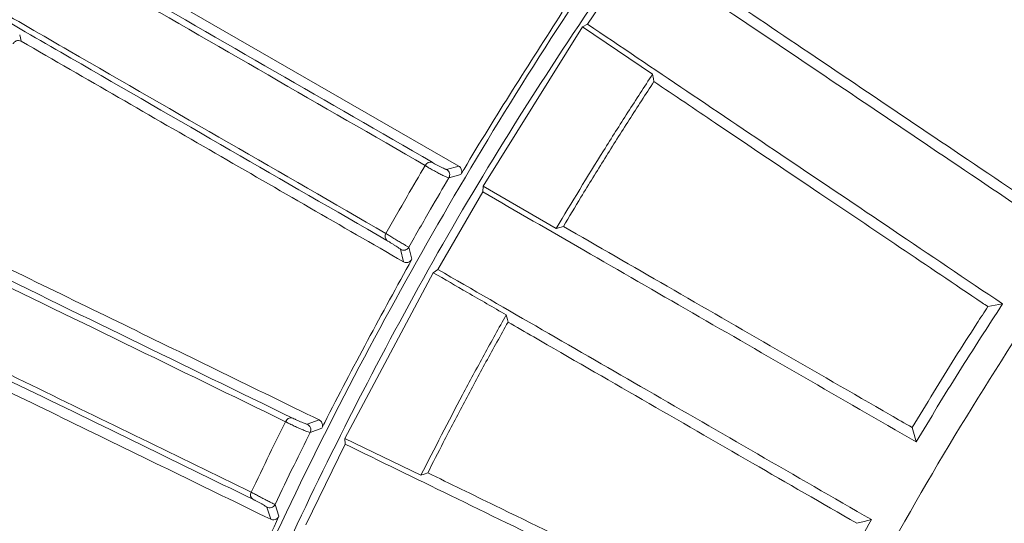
# Model space of a CAD drawing. Header units: millimetres. Extents: x 0 to 1118, y 0 to 864.
# Tile 346 of 512: x 490.22 to 498.45, y 435.18 to 439.39. Entities that reach past the tile are written whole.
import ezdxf

# ---------------------------------------------------------------- set-up
doc = ezdxf.new("R2010")
doc.units = ezdxf.units.MM

msp = doc.modelspace()

# ---------------------------------------------------------------- linework, layer by layer
at = {"color": 7, "linetype": 'Continuous', "lineweight": 15}
for p, q in [((493.8917, 438.1652), (490.6976, 440.0092)), ((494.9681, 439.3515), (495.3875, 439.9734)), ((494.9681, 439.3515), (494.9271, 439.3283)), ((494.9271, 439.3283), (494.0947, 437.9963)), ((494.9271, 439.3283), (495.5121, 438.9338)), ((493.717, 437.2994), (494.0919, 437.949)), ((494.0947, 437.9963), (494.0919, 437.949)), ((494.7058, 437.6435), (494.0947, 437.9963)), ((493.717, 437.2994), (493.6772, 437.2729)), ((493.6772, 437.2729), (492.9405, 435.8871)), ((492.9405, 435.8871), (492.941, 435.839)), ((493.5745, 435.578), (492.9405, 435.8871)), ((492.6122, 435.1649), (492.941, 435.839))]:
    msp.add_line(p, q, dxfattribs=at)
at = {"color": 9, "linetype": 'Continuous', "lineweight": 0}
for p, q in [((493.7887, 438.1359), (493.8917, 438.1652)), ((493.9087, 438.0944), (493.8086, 438.066)), ((493.4294, 437.3642), (493.4035, 437.4688)), ((493.4738, 437.4862), (493.4989, 437.3851)), ((492.6248, 436.0048), (492.7253, 436.0412)), ((492.7471, 435.9717), (492.6496, 435.9365)), ((492.32, 435.2099), (492.2869, 435.3122)), ((492.3559, 435.3345), (492.3879, 435.2356))]:
    msp.add_line(p, q, dxfattribs=at)
at = {"color": 9, "linetype": 'Continuous', "lineweight": 0, "flags": 128}
msp.add_lwpolyline([(490.2213, 439.2625), (490.2276, 439.2374), (490.2349, 439.2085)], dxfattribs=at)
at = {"color": 7, "linetype": 'Continuous', "lineweight": 15, "flags": 128}
for points in [[(495.5121, 438.9338), (495.5188, 438.8957), (495.5231, 438.8714)], [(494.7659, 437.6605), (494.7359, 437.652), (494.7058, 437.6435)], [(498.3139, 436.9893), (498.3755, 437.0005), (498.4371, 437.0117)], [(494.2882, 436.9201), (494.2975, 436.8825), (494.3032, 436.8597)], [(497.6815, 435.9774), (497.6976, 435.9202), (497.7155, 435.8569)], [(493.6324, 435.5989), (493.6034, 435.5884), (493.5745, 435.578)], [(497.219, 435.1765), (497.2797, 435.192), (497.3405, 435.2074)]]:
    msp.add_lwpolyline(points, dxfattribs=at)
at = {"color": 9, "linetype": 'Continuous', "lineweight": 0}
for centre, radius, start, end in [((493.6543, 438.1517), 0.047, 71.717, 157.86855), ((493.321, 437.5769), 0.0456, 147.67937, 229.23835), ((492.4889, 436.0114), 0.047, 75.44026, 161.53692), ((492.1967, 435.4148), 0.0458, 151.63853, 233.41715)]:
    msp.add_arc(centre, radius, start, end, dxfattribs=at)
at = {"color": 7, "linetype": 'Continuous', "lineweight": 15}
for centre, start, end in [((493.7656, 438.0915), 329.33878, 62.45922), ((493.4303, 437.511), 237.5265, 330.26945), ((492.6049, 435.9589), 333.34993, 66.51695), ((492.3108, 435.3562), 241.47339, 334.28233)]:
    msp.add_arc(centre, 0.05, start, end, dxfattribs=at)
for points, knots in [([(497.14, 406.5039), (496.747, 407.3052), (495.9216, 408.9881), (494.9718, 411.6873), (494.2516, 414.5458), (493.8199, 417.4632), (493.6749, 420.4083), (493.8197, 423.3536), (494.2524, 426.2704), (494.9689, 429.1309), (495.9623, 431.9073), (497.2231, 434.5729), (498.739, 437.1022), (500.4956, 439.4707), (502.4759, 441.6556), (504.6608, 443.6359), (507.0293, 445.3925), (509.5586, 446.9085), (512.2054, 448.1601), (514.9414, 449.1434), (517.7388, 449.8492), (520.5913, 450.3032), (522.5126, 450.3726), (523.4732, 450.4073)], [0, 0, 0, 0, 0.043645, 0.091666, 0.139688, 0.187709, 0.23573, 0.283752, 0.331773, 0.379795, 0.427816, 0.475838, 0.523859, 0.57188, 0.619902, 0.667923, 0.715945, 0.763966, 0.811987, 0.858991, 0.905994, 0.952997, 1, 1, 1, 1]), ([(493.6107, 438.1694), (492.7381, 438.6729), (491.4285, 439.4286), (489.6023, 440.4827), (488.0584, 441.374), (486.3097, 442.3836), (484.5126, 443.4213), (482.8234, 444.3967), (481.2746, 445.2911), (479.8566, 446.1102), (478.6081, 446.8313), (477.5473, 447.4441), (476.4513, 448.0773), (475.6995, 448.5116), (475.3237, 448.7287)], [0, 0, 0, 0, 0.177426, 0.266286, 0.355139, 0.467542, 0.579894, 0.657282, 0.734752, 0.812003, 0.85834, 0.904666, 0.952338, 1, 1, 1, 1]), ([(475.359, 448.7664), (475.7244, 448.5554), (476.4554, 448.1334), (477.5434, 447.5053), (478.6179, 446.885), (479.8685, 446.1631), (481.2589, 445.3604), (482.7564, 444.496), (484.4475, 443.5198), (486.2895, 442.4565), (488.0899, 441.4172), (489.6565, 440.5128), (491.4835, 439.4582), (492.7944, 438.7013), (493.669, 438.1964)], [0, 0, 0, 0, 0.046282, 0.092573, 0.140327, 0.188091, 0.262466, 0.337037, 0.411532, 0.528294, 0.645116, 0.733728, 0.822347, 1, 1, 1, 1]), ([(474.8453, 448.2505), (475.2299, 448.0282), (475.9992, 447.5837), (477.1465, 446.9208), (478.2801, 446.2657), (479.5627, 445.5247), (480.9579, 444.7186), (482.4374, 443.8639), (484.1082, 442.8987), (485.9289, 441.847), (487.7149, 440.8155), (489.2747, 439.9147), (491.1017, 438.8598), (492.4097, 438.105), (493.2824, 437.6013)], [0, 0, 0, 0, 0.048427, 0.096864, 0.147031, 0.197212, 0.270406, 0.343788, 0.417095, 0.531898, 0.646759, 0.734953, 0.823155, 1, 1, 1, 1]), ([(493.2912, 437.5424), (492.42, 438.0453), (491.1126, 438.8003), (489.2851, 439.8555), (487.7447, 440.7449), (486.0046, 441.7497), (484.2219, 442.7791), (482.5473, 443.746), (481.0131, 444.6319), (479.5869, 445.4554), (478.3031, 446.1966), (477.1761, 446.8473), (476.009, 447.5212), (475.2079, 447.9837), (474.8074, 448.2149)], [0, 0, 0, 0, 0.176171, 0.264416, 0.352653, 0.463213, 0.573723, 0.649807, 0.72597, 0.801925, 0.850655, 0.899373, 0.949693, 1, 1, 1, 1]), ([(472.8996, 445.6157), (473.3653, 445.3886), (474.3032, 444.9312), (475.6182, 444.2899), (476.8346, 443.6967), (477.9558, 443.1499), (479.0504, 442.6161), (480.3991, 441.9584), (481.9532, 441.2006), (483.6791, 440.3589), (485.3219, 439.5578), (486.8811, 438.7975), (488.3619, 438.0753), (490.2545, 437.1524), (491.6017, 436.4954), (492.5007, 436.0569)], [0, 0, 0, 0, 0.055315, 0.111419, 0.158503, 0.205599, 0.253837, 0.302084, 0.388736, 0.475436, 0.563989, 0.652561, 0.739288, 0.826024, 1, 1, 1, 1]), ([(492.4443, 436.0263), (491.5479, 436.4632), (490.2024, 437.1191), (488.3109, 438.0414), (486.8382, 438.7597), (485.2997, 439.51), (483.6721, 440.3039), (481.9406, 441.1485), (480.3743, 441.9127), (479.0326, 442.5672), (477.9507, 443.0956), (476.8246, 443.6432), (475.6036, 444.2463), (474.2736, 444.8641), (473.3675, 445.3872), (472.8776, 445.5709), (472.8776, 445.5709)], [0, 0, 0, 0, 0.173718, 0.260768, 0.34781, 0.434727, 0.521626, 0.610019, 0.69836, 0.745471, 0.792573, 0.840696, 0.888807, 0.944027, 0.999999, 1, 1, 1, 1]), ([(472.6346, 444.9624), (472.6346, 444.9624), (473.0231, 444.7034), (473.9087, 444.3726), (475.1529, 443.7241), (476.4106, 443.1217), (477.7637, 442.4579), (479.1832, 441.7662), (480.6586, 441.0458), (482.0752, 440.3545), (483.0042, 439.9012), (483.5532, 439.6333), (483.9952, 439.4176), (485.0668, 438.8947), (486.6404, 438.1269), (488.4954, 437.2219), (490.3323, 436.3259), (491.5482, 435.7331), (492.1565, 435.4365)], [0, 0, 0, 0, 0.0000005, 0.0500995, 0.1002091, 0.1524695, 0.2047469, 0.2725821, 0.34045, 0.4100875, 0.4797427, 0.483068, 0.4963694, 0.5495839, 0.6560453, 0.7628194, 0.8813531, 1, 1, 1, 1]), ([(492.1695, 435.3781), (491.5047, 435.7023), (490.1754, 436.3507), (488.3149, 437.2583), (486.606, 438.0918), (485.0679, 438.8422), (483.5662, 439.5747), (482.1119, 440.2841), (480.7061, 440.9698), (479.2185, 441.6955), (477.7878, 442.3933), (476.45, 443.0459), (475.212, 443.6497), (473.9289, 444.2755), (473.0514, 444.7035), (472.6127, 444.9175)], [0, 0, 0, 0, 0.1294, 0.258775, 0.345792, 0.432835, 0.5198, 0.587849, 0.655883, 0.725405, 0.794892, 0.845193, 0.89548, 0.947746, 1, 1, 1, 1]), ([(497.5433, 443.0689), (496.9297, 442.3235), (495.7002, 440.8299), (494.1013, 438.4025), (492.6936, 435.8608), (491.5028, 433.2002), (490.5408, 430.4353), (489.8118, 427.5836), (489.3229, 424.6785), (489.0834, 421.7704), (489.0947, 418.8786), (489.3416, 416.0211), (489.8199, 413.1948), (490.5257, 410.4291), (491.4587, 407.7421), (492.604, 405.1447), (493.9575, 402.6532), (495.5709, 400.1533), (496.8559, 398.5861), (497.5433, 397.7477)], [0, 0, 0, 0, 0.058748, 0.117702, 0.176654, 0.235398, 0.294707, 0.354238, 0.413765, 0.473066, 0.530775, 0.588694, 0.646616, 0.704331, 0.761659, 0.819183, 0.87671, 0.934045, 1, 1, 1, 1]), ([(496.8209, 441.9026), (497.0747, 441.7043), (497.5996, 441.2942), (498.6751, 440.4539), (499.5418, 439.7768), (500.1186, 439.3261)], [0, 0, 0, 0, 0.238457, 0.493123, 1, 1, 1, 1]), ([(491.4304, 433.8069), (490.5132, 434.1773), (489.1361, 434.7333), (487.1866, 435.5208), (485.665, 436.1355), (484.0721, 436.7791), (482.383, 437.4615), (480.5823, 438.1891), (478.953, 438.8476), (477.5601, 439.4105), (476.4408, 439.8629), (475.2768, 440.3334), (473.8573, 440.9072), (472.808, 441.3315), (472.1723, 441.5884)], [0, 0, 0, 0, 0.180611, 0.271164, 0.361708, 0.452083, 0.542438, 0.634491, 0.726486, 0.775187, 0.82388, 0.873688, 0.923483, 1, 1, 1, 1]), ([(472.1937, 441.6339), (472.8317, 441.3761), (473.8747, 440.9547), (475.2801, 440.387), (476.4394, 439.9187), (477.5723, 439.461), (478.9721, 438.8955), (480.5871, 438.2432), (482.3814, 437.5184), (484.0876, 436.8292), (485.7038, 436.1763), (487.2342, 435.5581), (489.185, 434.7701), (490.5642, 434.2129), (491.4847, 433.8411)], [0, 0, 0, 0, 0.076676, 0.125354, 0.174043, 0.223977, 0.27392, 0.364007, 0.454148, 0.546389, 0.638653, 0.728826, 0.819009, 1, 1, 1, 1]), ([(499.6569, 438.7351), (499.3641, 438.9638), (498.7787, 439.4212), (497.679, 440.2804), (496.8832, 440.9021), (496.3593, 441.3115)], [0, 0, 0, 0, 0.25463, 0.509232, 1, 1, 1, 1]), ([(472.2461, 440.8538), (472.772, 440.6411), (473.8391, 440.2096), (475.4017, 439.5778), (476.9227, 438.9628), (478.5679, 438.2976), (480.3068, 437.5946), (482.1099, 436.8656), (483.8079, 436.1792), (485.5894, 435.4592), (487.4406, 434.711), (489.355, 433.9374), (490.5746, 433.4448), (491.1844, 433.1985)], [0, 0, 0, 0, 0.0643503, 0.1305617, 0.1970138, 0.2633459, 0.3555534, 0.4480632, 0.5407758, 0.6332609, 0.7554541, 0.8777334, 1, 1, 1, 1]), ([(491.2016, 433.1407), (490.2849, 433.5111), (488.9086, 434.0672), (486.9568, 434.8559), (485.4322, 435.472), (483.835, 436.1174), (482.1404, 436.8022), (480.3331, 437.5325), (478.6983, 438.1931), (477.3021, 438.7573), (476.1815, 439.2101), (475.0165, 439.6808), (473.6994, 440.213), (472.759, 440.5929), (472.2311, 440.8062)], [0, 0, 0, 0, 0.182931, 0.274659, 0.366379, 0.457996, 0.549591, 0.642937, 0.736224, 0.785492, 0.83475, 0.88514, 0.935517, 1, 1, 1, 1]), ([(496.8804, 440.7931), (496.942, 440.745), (497.276, 440.4841), (497.8878, 440.0062), (498.7042, 439.3684), (499.2643, 438.9309), (499.5326, 438.7213)], [0, 0, 0, 0, 0.0718344, 0.3897235, 0.7076289, 1, 1, 1, 1]), ([(495.4547, 400.6311), (494.9671, 401.3617), (493.9912, 402.8238), (492.7416, 405.1583), (491.6585, 407.5821), (490.7682, 410.086), (490.0731, 412.6449), (489.5768, 415.2494), (489.2804, 417.895), (489.1893, 420.5597), (489.3036, 423.2193), (489.6215, 425.854), (490.141, 428.4614), (490.8611, 431.0235), (491.7739, 433.519), (492.8749, 435.9255), (494.1448, 438.2508), (495.1387, 439.7113), (495.6373, 440.4441)], [0, 0, 0, 0, 0.0622333, 0.1245552, 0.1873344, 0.2500552, 0.3123285, 0.3745357, 0.4370628, 0.4999765, 0.5624082, 0.6246363, 0.6870495, 0.7499503, 0.8125397, 0.8748313, 0.9371966, 1, 1, 1, 1]), ([(495.3875, 439.9734), (495.6554, 439.7926), (496.2095, 439.4189), (497.341, 438.6557), (498.2507, 438.042), (498.8565, 437.6335)], [0, 0, 0, 0, 0.2383261, 0.4928872, 1, 1, 1, 1]), ([(498.8312, 437.756), (498.7739, 437.7946), (498.4063, 438.0425), (497.7475, 438.4868), (496.8796, 439.0721), (496.3162, 439.4521), (496.0406, 439.638)], [0, 0, 0, 0, 0.058725, 0.376974, 0.6952, 1, 1, 1, 1]), ([(494.7571, 439.4518), (494.4784, 439.0175), (494.1902, 438.5683), (493.9177, 438.1095), (493.9087, 438.0944)], [0, 0, 0, 0, 0.966975, 1, 1, 1, 1]), ([(498.4371, 437.0117), (498.13, 437.2188), (497.5158, 437.6331), (496.3616, 438.4116), (495.5215, 438.9783), (494.9681, 439.3515)], [0, 0, 0, 0, 0.254541, 0.509053, 1, 1, 1, 1]), ([(490.2349, 439.2085), (490.2273, 439.2115), (490.2142, 439.2167), (490.1942, 439.2129), (490.1798, 439.2048), (490.1706, 439.196), (490.1668, 439.1898), (490.1654, 439.1876)], [0, 0, 0, 0, 0.355584, 0.615826, 0.791938, 0.925046, 1, 1, 1, 1]), ([(490.2349, 439.2085), (490.7779, 438.895), (491.8615, 438.2693), (492.9075, 437.6654), (493.4294, 437.3642)], [0, 0, 0, 0, 0.501076, 1, 1, 1, 1]), ([(495.5121, 438.9338), (495.4428, 438.8275), (495.3043, 438.615), (495.033, 438.1864), (494.8366, 437.8606), (494.7058, 437.6435)], [0, 0, 0, 0, 0.250133, 0.500267, 1, 1, 1, 1]), ([(494.7659, 437.6605), (494.8149, 437.7421), (494.9291, 437.9327), (495.1123, 438.2298), (495.3154, 438.5521), (495.4539, 438.765), (495.5231, 438.8714)], [0, 0, 0, 0, 0.19988, 0.466587, 0.733293, 1, 1, 1, 1]), ([(495.5231, 438.8714), (495.6944, 438.7559), (496.1532, 438.4464), (497.0537, 437.8392), (497.8166, 437.3247), (498.2979, 437.0001), (498.3139, 436.9893)], [0, 0, 0, 0, 0.1891096, 0.5065159, 0.9835464, 1, 1, 1, 1]), ([(493.8917, 438.1652), (493.8982, 438.1601), (493.9085, 438.152), (493.9155, 438.1337), (493.9165, 438.1189), (493.9143, 438.1056), (493.9105, 438.0981), (493.9087, 438.0944)], [0, 0, 0, 0, 0.376253, 0.597181, 0.759827, 0.881672, 1, 1, 1, 1]), ([(494.0919, 437.949), (494.3733, 437.7865), (494.9551, 437.4506), (496.1381, 436.7676), (497.0849, 436.2209), (497.7155, 435.8569)], [0, 0, 0, 0, 0.238269, 0.492721, 1, 1, 1, 1]), ([(492.7253, 436.0412), (492.1841, 436.3052), (491.1015, 436.8332), (489.9744, 437.3829), (489.4107, 437.6578)], [0, 0, 0, 0, 0.499909, 1, 1, 1, 1]), ([(497.6815, 435.9774), (497.6204, 436.0127), (497.2365, 436.2343), (496.5499, 436.6306), (495.6449, 437.1531), (495.0548, 437.4938), (494.7659, 437.6605)], [0, 0, 0, 0, 0.060101, 0.377784, 0.695444, 1, 1, 1, 1]), ([(472.197, 437.5463), (472.4049, 437.4788), (473.016, 437.2802), (474.0142, 436.9559), (475.1858, 436.5753), (476.3321, 436.2029), (477.7633, 435.738), (479.425, 435.1982), (481.2787, 434.596), (483.04, 434.0239), (484.7056, 433.4828), (486.279, 432.9717), (488.2802, 432.3216), (489.6867, 431.8647), (490.6256, 431.5597)], [0, 0, 0, 0, 0.0260568, 0.0765802, 0.1271149, 0.1789466, 0.2307882, 0.3261666, 0.4216053, 0.5194362, 0.6172927, 0.7127721, 0.8082613, 1, 1, 1, 1]), ([(490.5738, 431.5222), (489.6388, 431.8258), (488.2347, 432.2818), (486.235, 432.9314), (484.6712, 433.4394), (483.0311, 433.9723), (481.2888, 434.5384), (479.4279, 435.1431), (477.7492, 435.6886), (476.3239, 436.1519), (475.1914, 436.52), (474.015, 436.9024), (473.0007, 437.2321), (472.3818, 437.4333), (472.1746, 437.5007)], [0, 0, 0, 0, 0.191218, 0.287137, 0.383045, 0.478737, 0.574406, 0.672011, 0.76955, 0.820088, 0.870617, 0.922313, 0.973997, 1, 1, 1, 1]), ([(493.4989, 437.3851), (493.2512, 436.9324), (492.9949, 436.4642), (492.755, 435.9875), (492.7471, 435.9717)], [0, 0, 0, 0, 0.966949, 1, 1, 1, 1]), ([(493.4989, 437.3851), (493.4964, 437.3813), (493.4913, 437.3737), (493.4796, 437.3645), (493.463, 437.3575), (493.4448, 437.3571), (493.4339, 437.3621), (493.4294, 437.3642)], [0, 0, 0, 0, 0.126903, 0.252677, 0.462184, 0.777187, 1, 1, 1, 1]), ([(497.3405, 435.2074), (497.0212, 435.3917), (496.3828, 435.7603), (495.1801, 436.4547), (494.2981, 436.9639), (493.717, 437.2994)], [0, 0, 0, 0, 0.254433, 0.508836, 1, 1, 1, 1]), ([(493.6772, 437.2729), (493.7732, 437.2175), (493.9771, 437.0997), (494.1805, 436.9823), (494.2882, 436.9201)], [0, 0, 0, 0, 0.470963, 1, 1, 1, 1]), ([(498.3139, 436.9893), (498.2834, 436.9423), (498.1907, 436.7998), (498.0384, 436.5603), (497.8578, 436.2701), (497.7403, 436.075), (497.6815, 435.9774)], [0, 0, 0, 0, 0.140911, 0.427273, 0.713637, 1, 1, 1, 1]), ([(497.7155, 435.8569), (497.774, 435.9546), (497.891, 436.1501), (498.1293, 436.5365), (498.3142, 436.8219), (498.4371, 437.0117)], [0, 0, 0, 0, 0.2509374, 0.5018742, 1, 1, 1, 1]), ([(494.2882, 436.9201), (494.2265, 436.8092), (494.1031, 436.5875), (493.8626, 436.1415), (493.6897, 435.8032), (493.5745, 435.578)], [0, 0, 0, 0, 0.250442, 0.500882, 1, 1, 1, 1]), ([(472.2354, 436.7937), (472.3522, 436.7557), (472.8689, 436.5877), (473.774, 436.2933), (474.9401, 435.9142), (476.0814, 435.543), (477.5097, 435.0786), (479.1703, 434.5386), (481.0246, 433.9357), (482.7865, 433.3629), (484.4527, 432.8213), (486.0265, 432.3097), (488.028, 431.6592), (489.4329, 431.2028), (490.3708, 430.8981)], [0, 0, 0, 0, 0.0148588, 0.065771, 0.1166945, 0.1689257, 0.2211673, 0.3176844, 0.4142632, 0.5132945, 0.6123519, 0.7090578, 0.8057735, 1, 1, 1, 1]), ([(489.005, 436.8267), (489.5693, 436.5515), (490.6982, 436.0008), (491.7793, 435.4736), (492.32, 435.2099)], [0, 0, 0, 0, 0.4998473, 1, 1, 1, 1]), ([(493.6324, 435.5989), (493.6755, 435.6837), (493.7761, 435.8817), (493.9382, 436.1909), (494.1183, 436.5266), (494.2416, 436.7487), (494.3032, 436.8597)], [0, 0, 0, 0, 0.19979, 0.466526, 0.733263, 1, 1, 1, 1]), ([(494.3032, 436.8597), (494.3747, 436.8184), (494.7474, 436.6033), (495.424, 436.2127), (496.3164, 435.6976), (496.9268, 435.3452), (497.219, 435.1765)], [0, 0, 0, 0, 0.075225, 0.392054, 0.708893, 1, 1, 1, 1]), ([(490.392, 430.8412), (489.4571, 431.145), (488.0533, 431.6012), (486.0511, 432.2519), (484.4842, 432.7611), (482.8399, 433.2955), (481.0921, 433.8635), (479.225, 434.4703), (477.5168, 435.0254), (476.0356, 435.5068), (474.8161, 435.9031), (473.5478, 436.3152), (472.6677, 436.6012), (472.2278, 436.7441)], [0, 0, 0, 0, 0.193342, 0.290338, 0.387323, 0.484163, 0.58098, 0.679784, 0.778521, 0.833155, 0.887777, 0.943897, 1, 1, 1, 1]), ([(492.7253, 436.0412), (492.7322, 436.0365), (492.7431, 436.0291), (492.7512, 436.0112), (492.7533, 435.9966), (492.7519, 435.9832), (492.7487, 435.9755), (492.7471, 435.9717)], [0, 0, 0, 0, 0.382927, 0.601971, 0.763916, 0.883707, 1, 1, 1, 1]), ([(492.6496, 435.9365), (492.6045, 435.8456), (492.5051, 435.6457), (492.4086, 435.4443), (492.3559, 435.3345)], [0, 0, 0, 0, 0.454389, 1, 1, 1, 1]), ([(492.941, 435.839), (493.2347, 435.6958), (493.8421, 435.3995), (495.0721, 434.7996), (496.0498, 434.3228), (496.7012, 434.0051)], [0, 0, 0, 0, 0.2381148, 0.4924051, 1, 1, 1, 1]), ([(496.6588, 434.123), (496.6401, 434.1321), (496.12, 434.3857), (495.2965, 434.7873), (494.3197, 435.2637), (493.8192, 435.5077), (493.6324, 435.5989)], [0, 0, 0, 0, 0.017698, 0.49418, 0.81114, 1, 1, 1, 1]), ([(491.71, 433.841), (491.1539, 434.0657), (490.0414, 434.5151), (488.8746, 434.9865), (488.291, 435.2223)], [0, 0, 0, 0, 0.499868, 1, 1, 1, 1]), ([(492.3879, 435.2356), (492.1724, 434.7668), (491.9494, 434.2819), (491.7434, 433.7894), (491.7365, 433.7732)], [0, 0, 0, 0, 0.966926, 1, 1, 1, 1]), ([(492.3879, 435.2356), (492.3857, 435.2317), (492.3812, 435.2239), (492.3703, 435.2139), (492.3543, 435.2057), (492.3361, 435.2039), (492.3248, 435.2081), (492.32, 435.2099)], [0, 0, 0, 0, 0.1245859, 0.2480909, 0.4547098, 0.769591, 1, 1, 1, 1]), ([(496.7012, 434.0051), (496.7527, 434.1066), (496.8558, 434.3098), (497.0666, 434.7119), (497.2311, 435.0095), (497.3405, 435.2074)], [0, 0, 0, 0, 0.250937, 0.501874, 1, 1, 1, 1])]:
    msp.add_open_spline(points, degree=3, knots=knots, dxfattribs=at)
at = {"color": 9, "linetype": 'Continuous', "lineweight": 0}
for points, knots in [([(493.669, 438.1964), (493.6701, 438.1957), (493.6759, 438.1924), (493.6893, 438.185), (493.7108, 438.1735), (493.7336, 438.1617), (493.755, 438.1509), (493.7727, 438.1423), (493.7853, 438.1367), (493.7876, 438.1362), (493.7887, 438.1359)], [0, 0, 0, 0, 0.033171, 0.171912, 0.310221, 0.448133, 0.58589, 0.723754, 0.861851, 1, 1, 1, 1]), ([(493.2824, 437.6013), (493.3411, 437.7045), (493.4492, 437.8946), (493.56, 438.0832), (493.6107, 438.1694)], [0, 0, 0, 0, 0.542621, 1, 1, 1, 1]), ([(493.8086, 438.066), (493.8065, 438.0662), (493.8024, 438.0666), (493.7813, 438.0757), (493.7519, 438.0899), (493.7163, 438.1084), (493.6789, 438.1288), (493.6437, 438.149), (493.6219, 438.1623), (493.6125, 438.1683), (493.6107, 438.1694)], [0, 0, 0, 0, 0.1381481, 0.2763501, 0.4143392, 0.5521633, 0.6900788, 0.8282824, 0.966854, 1, 1, 1, 1]), ([(493.8086, 438.066), (493.7575, 437.979), (493.6444, 437.7865), (493.5342, 437.5925), (493.4738, 437.4862)], [0, 0, 0, 0, 0.4523, 1, 1, 1, 1]), ([(493.2824, 437.6013), (493.2906, 437.5961), (493.307, 437.5858), (493.3407, 437.5649), (493.3767, 437.543), (493.4118, 437.5218), (493.442, 437.5039), (493.4639, 437.4912), (493.4724, 437.4866), (493.4735, 437.4863), (493.4738, 437.4862)], [0, 0, 0, 0, 0.1368553, 0.2738066, 0.4103628, 0.547077, 0.6845793, 0.8232002, 0.9627509, 1, 1, 1, 1]), ([(493.4035, 437.4688), (493.4034, 437.469), (493.403, 437.4697), (493.3984, 437.4734), (493.3859, 437.4822), (493.3684, 437.494), (493.3478, 437.5074), (493.3264, 437.521), (493.3062, 437.5335), (493.2962, 437.5394), (493.2912, 437.5424)], [0, 0, 0, 0, 0.037341, 0.17735, 0.316388, 0.454074, 0.590707, 0.726935, 0.863474, 1, 1, 1, 1]), ([(492.5007, 436.0569), (492.502, 436.0563), (492.5081, 436.0533), (492.5222, 436.0468), (492.5445, 436.0368), (492.568, 436.0267), (492.5902, 436.0174), (492.6084, 436.0101), (492.6213, 436.0054), (492.6237, 436.005), (492.6248, 436.0048)], [0, 0, 0, 0, 0.037196, 0.175369, 0.313146, 0.450556, 0.587764, 0.725041, 0.862552, 1, 1, 1, 1]), ([(492.1565, 435.4365), (492.2076, 435.5432), (492.3022, 435.7405), (492.3996, 435.9364), (492.4443, 436.0263)], [0, 0, 0, 0, 0.540955, 1, 1, 1, 1]), ([(492.6496, 435.9365), (492.6476, 435.9366), (492.6435, 435.9367), (492.6218, 435.9443), (492.5915, 435.9566), (492.5547, 435.9725), (492.5159, 435.9903), (492.4794, 436.0079), (492.4563, 436.0197), (492.4464, 436.0251), (492.4443, 436.0263)], [0, 0, 0, 0, 0.137493, 0.275097, 0.412475, 0.549751, 0.687138, 0.824816, 0.962853, 1, 1, 1, 1]), ([(492.1565, 435.4365), (492.1649, 435.432), (492.1818, 435.4229), (492.2168, 435.4046), (492.2542, 435.3852), (492.2908, 435.3664), (492.3223, 435.3504), (492.3453, 435.3391), (492.3545, 435.3349), (492.3557, 435.3345), (492.3559, 435.3345)], [0, 0, 0, 0, 0.136376, 0.272838, 0.408946, 0.54522, 0.682259, 0.82034, 0.959237, 1, 1, 1, 1]), ([(492.2869, 435.3122), (492.2868, 435.3124), (492.2864, 435.3131), (492.2813, 435.3166), (492.2681, 435.3246), (492.2497, 435.3352), (492.2281, 435.3472), (492.2059, 435.3593), (492.1849, 435.3704), (492.1746, 435.3755), (492.1695, 435.3781)], [0, 0, 0, 0, 0.04084, 0.18016, 0.318621, 0.455823, 0.592034, 0.727848, 0.863931, 1, 1, 1, 1])]:
    msp.add_open_spline(points, degree=3, knots=knots, dxfattribs=at)

doc.saveas('drawing.dxf')
